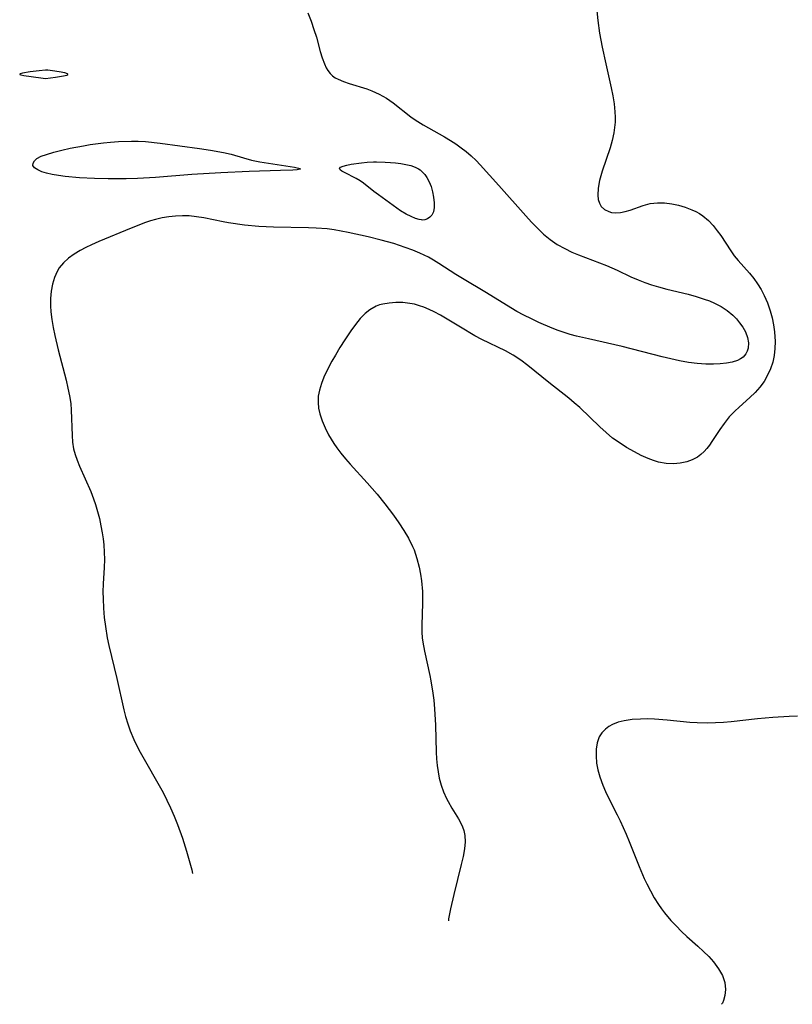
# Model space of a CAD drawing. Header units: metres. Extents: x 1073367 to 1082519, y 1569854 to 1574957.
# Tile 659 of 1056: x 1080583 to 1080747, y 1570216 to 1570425. Entities that reach past the tile are written whole.
import ezdxf

# ---------------------------------------------------------------- set-up
doc = ezdxf.new("R2010")
doc.units = ezdxf.units.M
doc.layers.add('CGG_CurvaNivelLidar_v1', color=253, linetype='Continuous', lineweight=30)

msp = doc.modelspace()

# ---------------------------------------------------------------- linework, layer by layer
at = {"layer": 'CGG_CurvaNivelLidar_v1'}
for p, q in [((1080705.5978, 1570429.1064, 77), (1080706.0123, 1570424.9503, 77)), ((1080644.2702, 1570426.5949, 76.5), (1080644.9825, 1570424.8455, 76.5)), ((1080644.9825, 1570424.8455, 76.5), (1080645.6112, 1570423.0963, 76.5)), ((1080706.0123, 1570424.9503, 77), (1080706.3742, 1570422.3012, 77)), ((1080645.6112, 1570423.0963, 76.5), (1080646.1171, 1570421.4056, 76.5)), ((1080706.3742, 1570422.3012, 77), (1080706.9116, 1570419.3075, 77)), ((1080646.1171, 1570421.4056, 76.5), (1080646.934, 1570418.4172, 76.5)), ((1080646.934, 1570418.4172, 76.5), (1080647.3566, 1570417.0231, 76.5)), ((1080706.9116, 1570419.3075, 77), (1080707.6892, 1570415.7581, 77)), ((1080647.3566, 1570417.0231, 76.5), (1080647.8293, 1570415.7407, 76.5)), ((1080647.8293, 1570415.7407, 76.5), (1080648.205, 1570414.9411, 76.5)), ((1080707.6892, 1570415.7581, 77), (1080708.8724, 1570410.6509, 77)), ((1080583.0845, 1570413.605, 76.5), (1080582.9889, 1570413.5366, 76.5)), ((1080582.9889, 1570413.5366, 76.5), (1080583.0441, 1570413.4695, 76.5)), ((1080583.0441, 1570413.4695, 76.5), (1080583.2301, 1570413.4053, 76.5)), ((1080583.5956, 1570413.7487, 76.5), (1080583.0845, 1570413.605, 76.5)), ((1080583.2301, 1570413.4053, 76.5), (1080583.8917, 1570413.28, 76.5)), ((1080585.2261, 1570414.0441, 76.5), (1080583.5956, 1570413.7487, 76.5)), ((1080583.8917, 1570413.28, 76.5), (1080587.5164, 1570412.8043, 76.5)), ((1080587.1055, 1570414.3039, 76.5), (1080585.2261, 1570414.0441, 76.5)), ((1080588.5101, 1570414.3987, 76.5), (1080587.1055, 1570414.3039, 76.5)), ((1080588.9957, 1570414.3907, 76.5), (1080588.5101, 1570414.3987, 76.5)), ((1080589.9675, 1570414.3105, 76.5), (1080588.9957, 1570414.3907, 76.5)), ((1080591.3855, 1570414.0879, 76.5), (1080589.9675, 1570414.3105, 76.5)), ((1080590.6249, 1570412.9394, 76.5), (1080592.3208, 1570413.2176, 76.5)), ((1080592.6158, 1570413.8187, 76.5), (1080591.3855, 1570414.0879, 76.5)), ((1080592.3208, 1570413.2176, 76.5), (1080593.0502, 1570413.3903, 76.5)), ((1080593.1551, 1570413.6362, 76.5), (1080592.6158, 1570413.8187, 76.5)), ((1080593.0502, 1570413.3903, 76.5), (1080593.2133, 1570413.4678, 76.5)), ((1080593.2582, 1570413.5477, 76.5), (1080593.1551, 1570413.6362, 76.5)), ((1080593.2133, 1570413.4678, 76.5), (1080593.2582, 1570413.5477, 76.5)), ((1080648.205, 1570414.9411, 76.5), (1080648.5362, 1570414.3787, 76.5)), ((1080648.5362, 1570414.3787, 76.5), (1080649.0218, 1570413.7228, 76.5)), ((1080649.0218, 1570413.7228, 76.5), (1080649.569, 1570413.1844, 76.5)), ((1080649.569, 1570413.1844, 76.5), (1080650.1439, 1570412.7974, 76.5)), ((1080587.5164, 1570412.8043, 76.5), (1080588.5, 1570412.6394, 76.5)), ((1080588.5, 1570412.6394, 76.5), (1080590.6249, 1570412.9394, 76.5)), ((1080650.1439, 1570412.7974, 76.5), (1080650.7895, 1570412.478, 76.5)), ((1080650.7895, 1570412.478, 76.5), (1080651.8842, 1570412.0394, 76.5)), ((1080651.8842, 1570412.0394, 76.5), (1080653.1062, 1570411.6179, 76.5)), ((1080653.1062, 1570411.6179, 76.5), (1080656.864, 1570410.4369, 76.5)), ((1080656.864, 1570410.4369, 76.5), (1080657.9518, 1570410.0413, 76.5)), ((1080657.9518, 1570410.0413, 76.5), (1080659.5011, 1570409.3232, 76.5)), ((1080659.5011, 1570409.3232, 76.5), (1080661.0091, 1570408.4496, 76.5)), ((1080708.8724, 1570410.6509, 77), (1080709.2122, 1570408.9517, 77)), ((1080709.2122, 1570408.9517, 77), (1080709.4825, 1570407.254, 77)), ((1080661.0091, 1570408.4496, 76.5), (1080662.4645, 1570407.4491, 76.5)), ((1080662.4645, 1570407.4491, 76.5), (1080666.2267, 1570404.4918, 76.5)), ((1080709.4825, 1570407.254, 77), (1080709.6521, 1570405.5576, 77)), ((1080709.6521, 1570405.5576, 77), (1080709.6927, 1570404.4546, 77)), ((1080666.2267, 1570404.4918, 76.5), (1080667.1169, 1570403.8701, 76.5)), ((1080667.1169, 1570403.8701, 76.5), (1080668.855, 1570402.7818, 76.5)), ((1080668.855, 1570402.7818, 76.5), (1080673.3771, 1570400.2308, 76.5)), ((1080709.672, 1570403.3549, 77), (1080709.5808, 1570402.2079, 77)), ((1080709.6927, 1570404.4546, 77), (1080709.672, 1570403.3549, 77)), ((1080709.4177, 1570401.0708, 77), (1080709.0633, 1570399.4585, 77)), ((1080709.5808, 1570402.2079, 77), (1080709.4177, 1570401.0708, 77)), ((1080596.5681, 1570398.3549, 76), (1080598.0121, 1570398.5962, 76)), ((1080598.0121, 1570398.5962, 76), (1080600.8518, 1570398.9706, 76)), ((1080600.8518, 1570398.9706, 76), (1080602.2842, 1570399.1104, 76)), ((1080602.2842, 1570399.1104, 76), (1080604.0206, 1570399.2345, 76)), ((1080604.0206, 1570399.2345, 76), (1080606.8038, 1570399.3211, 76)), ((1080606.8038, 1570399.3211, 76), (1080608.1917, 1570399.3013, 76)), ((1080608.1917, 1570399.3013, 76), (1080609.7592, 1570399.2199, 76)), ((1080609.7592, 1570399.2199, 76), (1080612.8757, 1570398.9161, 76)), ((1080612.8757, 1570398.9161, 76), (1080621.2366, 1570397.7654, 76)), ((1080673.3771, 1570400.2308, 76.5), (1080674.6553, 1570399.4683, 76.5)), ((1080674.6553, 1570399.4683, 76.5), (1080675.8015, 1570398.7232, 76.5)), ((1080675.8015, 1570398.7232, 76.5), (1080676.9175, 1570397.9332, 76.5)), ((1080709.0633, 1570399.4585, 77), (1080708.6044, 1570397.8727, 77)), ((1080587.5728, 1570396.0959, 76), (1080588.7292, 1570396.5095, 76)), ((1080588.7292, 1570396.5095, 76), (1080590.2705, 1570396.961, 76)), ((1080590.2705, 1570396.961, 76), (1080591.9735, 1570397.3948, 76)), ((1080591.9735, 1570397.3948, 76), (1080593.7571, 1570397.7999, 76)), ((1080593.7571, 1570397.7999, 76), (1080596.5681, 1570398.3549, 76)), ((1080621.2366, 1570397.7654, 76), (1080623.6256, 1570397.4026, 76)), ((1080623.6256, 1570397.4026, 76), (1080626.3221, 1570396.9094, 76)), ((1080626.3221, 1570396.9094, 76), (1080627.9721, 1570396.5253, 76)), ((1080627.9721, 1570396.5253, 76), (1080630.5837, 1570395.7499, 76)), ((1080676.9175, 1570397.9332, 76.5), (1080678, 1570397.0991, 76.5)), ((1080678, 1570397.0991, 76.5), (1080679.0873, 1570396.1816, 76.5)), ((1080708.6044, 1570397.8727, 77), (1080706.921, 1570392.961, 77)), ((1080585.8163, 1570394.1595, 76), (1080585.8322, 1570394.6571, 76)), ((1080585.8322, 1570394.6571, 76), (1080586.1228, 1570395.1575, 76)), ((1080586.1228, 1570395.1575, 76), (1080586.6528, 1570395.6209, 76)), ((1080586.6528, 1570395.6209, 76), (1080587.5728, 1570396.0959, 76)), ((1080630.5837, 1570395.7499, 76), (1080632.3299, 1570395.3029, 76)), ((1080632.3299, 1570395.3029, 76), (1080634.114, 1570394.9301, 76)), ((1080634.114, 1570394.9301, 76), (1080635.9092, 1570394.6114, 76)), ((1080635.9092, 1570394.6114, 76), (1080641.44, 1570393.7535, 76)), ((1080651.8345, 1570394.0138, 76), (1080652.6134, 1570394.2265, 76)), ((1080652.6134, 1570394.2265, 76), (1080653.5512, 1570394.4194, 76)), ((1080653.5512, 1570394.4194, 76), (1080655.7237, 1570394.739, 76)), ((1080655.7237, 1570394.739, 76), (1080656.8968, 1570394.8544, 76)), ((1080656.8968, 1570394.8544, 76), (1080658.2567, 1570394.9286, 76)), ((1080658.2567, 1570394.9286, 76), (1080658.9263, 1570394.934, 76)), ((1080658.9263, 1570394.934, 76), (1080660.7331, 1570394.8795, 76)), ((1080660.7331, 1570394.8795, 76), (1080661.8656, 1570394.8074, 76)), ((1080661.8656, 1570394.8074, 76), (1080662.9882, 1570394.7035, 76)), ((1080662.9882, 1570394.7035, 76), (1080664.0913, 1570394.561, 76)), ((1080664.0913, 1570394.561, 76), (1080665.1634, 1570394.3686, 76)), ((1080665.1634, 1570394.3686, 76), (1080666.1897, 1570394.1097, 76)), ((1080679.0873, 1570396.1816, 76.5), (1080680.1254, 1570395.2108, 76.5)), ((1080680.1254, 1570395.2108, 76.5), (1080680.9968, 1570394.3091, 76.5)), ((1080680.9968, 1570394.3091, 76.5), (1080684.9199, 1570389.8673, 76.5)), ((1080586.1562, 1570393.6445, 76), (1080585.8163, 1570394.1595, 76)), ((1080586.8161, 1570393.1861, 76), (1080586.1562, 1570393.6445, 76)), ((1080587.7267, 1570392.7891, 76), (1080586.8161, 1570393.1861, 76)), ((1080588.6835, 1570392.4965, 76), (1080587.7267, 1570392.7891, 76)), ((1080589.8779, 1570392.2253, 76), (1080588.6835, 1570392.4965, 76)), ((1080591.2224, 1570391.9902, 76), (1080589.8779, 1570392.2253, 76)), ((1080619.6064, 1570392.2006, 76), (1080611.9041, 1570391.5928, 76)), ((1080625.819, 1570392.5828, 76), (1080619.6064, 1570392.2006, 76)), ((1080631.8472, 1570392.8588, 76), (1080625.819, 1570392.5828, 76)), ((1080638.5, 1570393.063, 76), (1080631.8472, 1570392.8588, 76)), ((1080641.0956, 1570393.177, 76), (1080638.5, 1570393.063, 76)), ((1080642.0347, 1570393.2502, 76), (1080641.0956, 1570393.177, 76)), ((1080641.44, 1570393.7535, 76), (1080642.3179, 1570393.5927, 76)), ((1080642.6507, 1570393.3429, 76), (1080642.0347, 1570393.2502, 76)), ((1080642.3179, 1570393.5927, 76), (1080642.7483, 1570393.4566, 76)), ((1080642.7483, 1570393.4566, 76), (1080642.6507, 1570393.3429, 76)), ((1080651.0348, 1570393.5187, 76), (1080651.2793, 1570393.7795, 76)), ((1080651.1518, 1570393.2466, 76), (1080651.0348, 1570393.5187, 76)), ((1080651.544, 1570392.9462, 76), (1080651.1518, 1570393.2466, 76)), ((1080651.2793, 1570393.7795, 76), (1080651.8345, 1570394.0138, 76)), ((1080652.1362, 1570392.6166, 76), (1080651.544, 1570392.9462, 76)), ((1080654.5599, 1570391.3936, 76), (1080652.1362, 1570392.6166, 76)), ((1080666.1897, 1570394.1097, 76), (1080667.1514, 1570393.7611, 76)), ((1080667.1514, 1570393.7611, 76), (1080667.8157, 1570393.423, 76)), ((1080667.8157, 1570393.423, 76), (1080668.1741, 1570393.1915, 76)), ((1080668.1741, 1570393.1915, 76), (1080668.6628, 1570392.798, 76)), ((1080668.6628, 1570392.798, 76), (1080669.1956, 1570392.2274, 76)), ((1080669.1956, 1570392.2274, 76), (1080669.6476, 1570391.5834, 76)), ((1080706.921, 1570392.961, 77), (1080706.6273, 1570391.9358, 77)), ((1080592.6537, 1570391.793, 76), (1080591.2224, 1570391.9902, 76)), ((1080595.6905, 1570391.5031, 76), (1080592.6537, 1570391.793, 76)), ((1080598.8822, 1570391.3432, 76), (1080595.6905, 1570391.5031, 76)), ((1080601.8267, 1570391.2716, 76), (1080598.8822, 1570391.3432, 76)), ((1080605.6337, 1570391.2709, 76), (1080601.8267, 1570391.2716, 76)), ((1080608.0767, 1570391.3504, 76), (1080605.6337, 1570391.2709, 76)), ((1080611.9041, 1570391.5928, 76), (1080608.0767, 1570391.3504, 76)), ((1080655.4406, 1570390.8682, 76), (1080654.5599, 1570391.3936, 76)), ((1080656.1778, 1570390.3562, 76), (1080655.4406, 1570390.8682, 76)), ((1080658.3664, 1570388.6404, 76), (1080656.1778, 1570390.3562, 76)), ((1080669.6476, 1570391.5834, 76), (1080670.1325, 1570390.6529, 76)), ((1080670.1325, 1570390.6529, 76), (1080670.5245, 1570389.6556, 76)), ((1080706.383, 1570390.9269, 77), (1080706.0952, 1570389.3365, 77)), ((1080706.6273, 1570391.9358, 77), (1080706.383, 1570390.9269, 77)), ((1080659.3512, 1570387.9079, 76), (1080658.3664, 1570388.6404, 76)), ((1080670.5245, 1570389.6556, 76), (1080670.8261, 1570388.5531, 76)), ((1080670.8261, 1570388.5531, 76), (1080671.0347, 1570387.3822, 76)), ((1080684.9199, 1570389.8673, 76.5), (1080690.6692, 1570383.452, 76.5)), ((1080706.0952, 1570389.3365, 77), (1080706.0069, 1570387.8542, 77)), ((1080664.0358, 1570384.5098, 76), (1080659.3512, 1570387.9079, 76)), ((1080671.0347, 1570387.3822, 76), (1080671.1554, 1570386.2305, 76)), ((1080671.1554, 1570386.2305, 76), (1080671.1767, 1570385.2019, 76)), ((1080706.0069, 1570387.8542, 77), (1080706.1027, 1570386.933, 77)), ((1080706.1027, 1570386.933, 77), (1080706.3419, 1570386.1079, 77)), ((1080706.3419, 1570386.1079, 77), (1080706.7386, 1570385.4072, 77)), ((1080715.6474, 1570385.6491, 77), (1080717.1316, 1570386.0257, 77)), ((1080717.1316, 1570386.0257, 77), (1080718.691, 1570386.2151, 77)), ((1080718.691, 1570386.2151, 77), (1080720.2046, 1570386.1941, 77)), ((1080720.2046, 1570386.1941, 77), (1080721.7369, 1570386.0057, 77)), ((1080721.7369, 1570386.0057, 77), (1080723.1854, 1570385.7007, 77)), ((1080665.1918, 1570383.7912, 76), (1080664.0358, 1570384.5098, 76)), ((1080666.2723, 1570383.2572, 76), (1080665.1918, 1570383.7912, 76)), ((1080671.0462, 1570384.3082, 76), (1080670.7112, 1570383.5832, 76)), ((1080671.1767, 1570385.2019, 76), (1080671.0462, 1570384.3082, 76)), ((1080706.7386, 1570385.4072, 77), (1080707.4445, 1570384.7559, 77)), ((1080707.4445, 1570384.7559, 77), (1080708.3471, 1570384.3254, 77)), ((1080708.3471, 1570384.3254, 77), (1080708.9439, 1570384.1746, 77)), ((1080708.9439, 1570384.1746, 77), (1080709.8009, 1570384.0889, 77)), ((1080709.8009, 1570384.0889, 77), (1080710.8089, 1570384.1435, 77)), ((1080710.8089, 1570384.1435, 77), (1080711.8466, 1570384.3327, 77)), ((1080711.8466, 1570384.3327, 77), (1080712.8899, 1570384.6322, 77)), ((1080712.8899, 1570384.6322, 77), (1080715.6474, 1570385.6491, 77)), ((1080723.1854, 1570385.7007, 77), (1080724.6137, 1570385.2807, 77)), ((1080724.6137, 1570385.2807, 77), (1080726.0002, 1570384.7435, 77)), ((1080726.0002, 1570384.7435, 77), (1080726.8327, 1570384.3457, 77)), ((1080726.8327, 1570384.3457, 77), (1080727.6338, 1570383.8968, 77)), ((1080727.6338, 1570383.8968, 77), (1080728.3761, 1570383.4085, 77)), ((1080609.767, 1570381.9951, 76.5), (1080606.6973, 1570380.8319, 76.5)), ((1080610.8227, 1570382.3523, 76.5), (1080609.767, 1570381.9951, 76.5)), ((1080611.8843, 1570382.6685, 76.5), (1080610.8227, 1570382.3523, 76.5)), ((1080613.2994, 1570383.0012, 76.5), (1080611.8843, 1570382.6685, 76.5)), ((1080614.7305, 1570383.2398, 76.5), (1080613.2994, 1570383.0012, 76.5)), ((1080616.1717, 1570383.3875, 76.5), (1080614.7305, 1570383.2398, 76.5)), ((1080617.6175, 1570383.4428, 76.5), (1080616.1717, 1570383.3875, 76.5)), ((1080619.0649, 1570383.4, 76.5), (1080617.6175, 1570383.4428, 76.5)), ((1080620.6104, 1570383.2472, 76.5), (1080619.0649, 1570383.4, 76.5)), ((1080622.1464, 1570383.0029, 76.5), (1080620.6104, 1570383.2472, 76.5)), ((1080626.2625, 1570382.1413, 76.5), (1080622.1464, 1570383.0029, 76.5)), ((1080627.4281, 1570381.9359, 76.5), (1080626.2625, 1570382.1413, 76.5)), ((1080630.8289, 1570381.4832, 76.5), (1080627.4281, 1570381.9359, 76.5)), ((1080667.224, 1570382.8872, 76), (1080666.2723, 1570383.2572, 76)), ((1080667.9633, 1570382.666, 76), (1080667.224, 1570382.8872, 76)), ((1080668.4075, 1570382.5832, 76), (1080667.9633, 1570382.666, 76)), ((1080668.5, 1570382.6034, 76), (1080668.4075, 1570382.5832, 76)), ((1080668.804, 1570382.5234, 76), (1080668.5, 1570382.6034, 76)), ((1080669.2326, 1570382.594, 76), (1080668.804, 1570382.5234, 76)), ((1080669.747, 1570382.7914, 76), (1080669.2326, 1570382.594, 76)), ((1080670.2674, 1570383.1198, 76), (1080669.747, 1570382.7914, 76)), ((1080670.7112, 1570383.5832, 76), (1080670.2674, 1570383.1198, 76)), ((1080690.6692, 1570383.452, 76.5), (1080691.894, 1570382.093, 76.5)), ((1080691.894, 1570382.093, 76.5), (1080693.1547, 1570380.7801, 76.5)), ((1080728.3761, 1570383.4085, 77), (1080729.5693, 1570382.4275, 77)), ((1080729.5693, 1570382.4275, 77), (1080730.5399, 1570381.3905, 77)), ((1080606.6973, 1570380.8319, 76.5), (1080599.8083, 1570377.9584, 76.5)), ((1080633.9066, 1570381.1764, 76.5), (1080630.8289, 1570381.4832, 76.5)), ((1080636.9755, 1570380.9936, 76.5), (1080633.9066, 1570381.1764, 76.5)), ((1080644.4744, 1570380.88, 76.5), (1080636.9755, 1570380.9936, 76.5)), ((1080646.0981, 1570380.8191, 76.5), (1080644.4744, 1570380.88, 76.5)), ((1080648.4213, 1570380.64, 76.5), (1080646.0981, 1570380.8191, 76.5)), ((1080649.9223, 1570380.4433, 76.5), (1080648.4213, 1570380.64, 76.5)), ((1080651.4149, 1570380.1882, 76.5), (1080649.9223, 1570380.4433, 76.5)), ((1080652.8921, 1570379.8894, 76.5), (1080651.4149, 1570380.1882, 76.5)), ((1080657.1416, 1570378.9374, 76.5), (1080652.8921, 1570379.8894, 76.5)), ((1080693.1547, 1570380.7801, 76.5), (1080694.4755, 1570379.5428, 76.5)), ((1080730.5399, 1570381.3905, 77), (1080731.4231, 1570380.2587, 77)), ((1080731.4231, 1570380.2587, 77), (1080732.152, 1570379.2213, 77)), ((1080599.8083, 1570377.9584, 76.5), (1080598.2989, 1570377.2779, 76.5)), ((1080659.8842, 1570378.2646, 76.5), (1080657.1416, 1570378.9374, 76.5)), ((1080662.5755, 1570377.5131, 76.5), (1080659.8842, 1570378.2646, 76.5)), ((1080663.8072, 1570377.1271, 76.5), (1080662.5755, 1570377.5131, 76.5)), ((1080694.4755, 1570379.5428, 76.5), (1080695.8932, 1570378.3975, 76.5)), ((1080695.8932, 1570378.3975, 76.5), (1080697.3909, 1570377.3643, 76.5)), ((1080732.152, 1570379.2213, 77), (1080734.2858, 1570375.971, 77)), ((1080595.8892, 1570376.0511, 76.5), (1080594.5923, 1570375.2636, 76.5)), ((1080597.0726, 1570376.6823, 76.5), (1080595.8892, 1570376.0511, 76.5)), ((1080598.2989, 1570377.2779, 76.5), (1080597.0726, 1570376.6823, 76.5)), ((1080665.0265, 1570376.7152, 76.5), (1080663.8072, 1570377.1271, 76.5)), ((1080666.6126, 1570376.1289, 76.5), (1080665.0265, 1570376.7152, 76.5)), ((1080668.1656, 1570375.4824, 76.5), (1080666.6126, 1570376.1289, 76.5)), ((1080669.9558, 1570374.6106, 76.5), (1080668.1656, 1570375.4824, 76.5)), ((1080697.3909, 1570377.3643, 76.5), (1080698.9632, 1570376.4502, 76.5)), ((1080698.9632, 1570376.4502, 76.5), (1080700.4483, 1570375.73, 76.5)), ((1080700.4483, 1570375.73, 76.5), (1080701.9099, 1570375.1168, 76.5)), ((1080734.2858, 1570375.971, 77), (1080735.0548, 1570374.9229, 77)), ((1080592.3261, 1570373.4465, 76.5), (1080591.4246, 1570372.3774, 76.5)), ((1080593.3946, 1570374.401, 76.5), (1080592.3261, 1570373.4465, 76.5)), ((1080594.5923, 1570375.2636, 76.5), (1080593.3946, 1570374.401, 76.5)), ((1080671.0602, 1570373.9839, 76.5), (1080669.9558, 1570374.6106, 76.5)), ((1080672.1434, 1570373.3161, 76.5), (1080671.0602, 1570373.9839, 76.5)), ((1080675.7847, 1570370.9572, 76.5), (1080672.1434, 1570373.3161, 76.5)), ((1080701.9099, 1570375.1168, 76.5), (1080706.3954, 1570373.446, 76.5)), ((1080706.3954, 1570373.446, 76.5), (1080707.883, 1570372.8608, 76.5)), ((1080735.0548, 1570374.9229, 77), (1080735.8634, 1570373.9594, 77)), ((1080735.8634, 1570373.9594, 77), (1080738.3144, 1570371.2398, 77)), ((1080590.9481, 1570371.6124, 76.5), (1080590.3665, 1570370.3041, 76.5)), ((1080591.4246, 1570372.3774, 76.5), (1080590.9481, 1570371.6124, 76.5)), ((1080707.883, 1570372.8608, 76.5), (1080710.0904, 1570371.8786, 76.5)), ((1080710.0904, 1570371.8786, 76.5), (1080713.0672, 1570370.469, 76.5)), ((1080738.3144, 1570371.2398, 77), (1080739.1882, 1570370.1365, 77)), ((1080590.3665, 1570370.3041, 76.5), (1080589.9606, 1570368.8967, 76.5)), ((1080677.209, 1570370.0792, 76.5), (1080675.7847, 1570370.9572, 76.5)), ((1080682.3392, 1570367.0883, 76.5), (1080677.209, 1570370.0792, 76.5)), ((1080713.0672, 1570370.469, 76.5), (1080714.5836, 1570369.8101, 76.5)), ((1080714.5836, 1570369.8101, 76.5), (1080716.008, 1570369.2677, 76.5)), ((1080716.008, 1570369.2677, 76.5), (1080717.4611, 1570368.7801, 76.5)), ((1080739.1882, 1570370.1365, 77), (1080740.0062, 1570368.9744, 77)), ((1080589.7014, 1570367.4159, 76.5), (1080589.5694, 1570365.8823, 76.5)), ((1080589.9606, 1570368.8967, 76.5), (1080589.7014, 1570367.4159, 76.5)), ((1080687.5001, 1570363.8334, 76.5), (1080682.3392, 1570367.0883, 76.5)), ((1080717.4611, 1570368.7801, 76.5), (1080718.9362, 1570368.3368, 76.5)), ((1080718.9362, 1570368.3368, 76.5), (1080720.7149, 1570367.8545, 76.5)), ((1080720.7149, 1570367.8545, 76.5), (1080725.2089, 1570366.7614, 76.5)), ((1080740.0062, 1570368.9744, 77), (1080740.7593, 1570367.758, 77)), ((1080740.7593, 1570367.758, 77), (1080741.4346, 1570366.4896, 77)), ((1080589.5694, 1570365.8823, 76.5), (1080589.5541, 1570364.3126, 76.5)), ((1080663.0421, 1570364.9876, 77), (1080661.6299, 1570364.8764, 77)), ((1080664.5003, 1570364.9753, 77), (1080663.0421, 1570364.9876, 77)), ((1080665.9813, 1570364.8174, 77), (1080664.5003, 1570364.9753, 77)), ((1080725.2089, 1570366.7614, 76.5), (1080726.9598, 1570366.2877, 76.5)), ((1080726.9598, 1570366.2877, 76.5), (1080728.6675, 1570365.7383, 76.5)), ((1080728.6675, 1570365.7383, 76.5), (1080729.7556, 1570365.3226, 76.5)), ((1080729.7556, 1570365.3226, 76.5), (1080730.8086, 1570364.8591, 76.5)), ((1080741.4346, 1570366.4896, 77), (1080742.1291, 1570364.8945, 77)), ((1080742.1291, 1570364.8945, 77), (1080742.6947, 1570363.2422, 77)), ((1080589.5541, 1570364.3126, 76.5), (1080589.6255, 1570363.0351, 76.5)), ((1080589.6255, 1570363.0351, 76.5), (1080589.8241, 1570361.3486, 76.5)), ((1080657.4968, 1570363.4632, 77), (1080656.53, 1570362.6663, 77)), ((1080658.8201, 1570364.2134, 77), (1080657.4968, 1570363.4632, 77)), ((1080659.5397, 1570364.4673, 77), (1080658.8201, 1570364.2134, 77)), ((1080660.2898, 1570364.6543, 77), (1080659.5397, 1570364.4673, 77)), ((1080661.6299, 1570364.8764, 77), (1080660.2898, 1570364.6543, 77)), ((1080667.0135, 1570364.6086, 77), (1080665.9813, 1570364.8174, 77)), ((1080668.0409, 1570364.3209, 77), (1080667.0135, 1570364.6086, 77)), ((1080669.0069, 1570363.9817, 77), (1080668.0409, 1570364.3209, 77)), ((1080670.1109, 1570363.5263, 77), (1080669.0069, 1570363.9817, 77)), ((1080671.2008, 1570363.0062, 77), (1080670.1109, 1570363.5263, 77)), ((1080672.5216, 1570362.2821, 77), (1080671.2008, 1570363.0062, 77)), ((1080688.7927, 1570363.0797, 76.5), (1080687.5001, 1570363.8334, 76.5)), ((1080690.2975, 1570362.2747, 76.5), (1080688.7927, 1570363.0797, 76.5)), ((1080730.8086, 1570364.8591, 76.5), (1080732.2291, 1570364.1147, 76.5)), ((1080732.2291, 1570364.1147, 76.5), (1080733.5414, 1570363.2691, 76.5)), ((1080733.5414, 1570363.2691, 76.5), (1080734.7156, 1570362.3184, 76.5)), ((1080742.6947, 1570363.2422, 77), (1080743.0869, 1570361.7559, 77)), ((1080589.8241, 1570361.3486, 76.5), (1080590.113, 1570359.6512, 76.5)), ((1080655.461, 1570361.5619, 77), (1080654.437, 1570360.317, 77)), ((1080656.53, 1570362.6663, 77), (1080655.461, 1570361.5619, 77)), ((1080676.7619, 1570359.7307, 77), (1080672.5216, 1570362.2821, 77)), ((1080691.8804, 1570361.4982, 76.5), (1080690.2975, 1570362.2747, 76.5)), ((1080693.4836, 1570360.7649, 76.5), (1080691.8804, 1570361.4982, 76.5)), ((1080696.3265, 1570359.5498, 76.5), (1080693.4836, 1570360.7649, 76.5)), ((1080734.7156, 1570362.3184, 76.5), (1080735.4951, 1570361.5287, 76.5)), ((1080735.4951, 1570361.5287, 76.5), (1080736.1898, 1570360.6988, 76.5)), ((1080736.1898, 1570360.6988, 76.5), (1080736.8727, 1570359.7471, 76.5)), ((1080743.0869, 1570361.7559, 77), (1080743.3858, 1570360.2485, 77)), ((1080590.113, 1570359.6512, 76.5), (1080590.4655, 1570357.9478, 76.5)), ((1080653.446, 1570358.9712, 77), (1080652.143, 1570357.0416, 77)), ((1080654.437, 1570360.317, 77), (1080653.446, 1570358.9712, 77)), ((1080679.8572, 1570357.9349, 77), (1080676.7619, 1570359.7307, 77)), ((1080697.5629, 1570359.064, 76.5), (1080696.3265, 1570359.5498, 76.5)), ((1080698.814, 1570358.6213, 76.5), (1080697.5629, 1570359.064, 76.5)), ((1080700.1326, 1570358.2193, 76.5), (1080698.814, 1570358.6213, 76.5)), ((1080736.8727, 1570359.7471, 76.5), (1080737.427, 1570358.7685, 76.5)), ((1080737.427, 1570358.7685, 76.5), (1080737.8651, 1570357.5864, 76.5)), ((1080743.3858, 1570360.2485, 77), (1080743.5924, 1570358.7303, 77)), ((1080743.5924, 1570358.7303, 77), (1080743.7169, 1570356.683, 77)), ((1080590.4655, 1570357.9478, 76.5), (1080591.1747, 1570354.9631, 76.5)), ((1080652.143, 1570357.0416, 77), (1080651.1365, 1570355.4446, 77)), ((1080681.3301, 1570357.1327, 77), (1080679.8572, 1570357.9349, 77)), ((1080686.3977, 1570354.685, 77), (1080681.3301, 1570357.1327, 77)), ((1080701.469, 1570357.8612, 76.5), (1080700.1326, 1570358.2193, 76.5)), ((1080704.0249, 1570357.2399, 76.5), (1080701.469, 1570357.8612, 76.5)), ((1080711.2144, 1570355.6221, 76.5), (1080704.0249, 1570357.2399, 76.5)), ((1080737.8651, 1570357.5864, 76.5), (1080738.0606, 1570356.4079, 76.5)), ((1080743.7169, 1570356.683, 77), (1080743.6832, 1570355.1967, 77)), ((1080591.1747, 1570354.9631, 76.5), (1080592.8736, 1570348.4575, 76.5)), ((1080651.1365, 1570355.4446, 77), (1080650.1681, 1570353.8154, 77)), ((1080687.9842, 1570353.8016, 77), (1080686.3977, 1570354.685, 77)), ((1080719.6993, 1570353.4304, 76.5), (1080711.2144, 1570355.6221, 76.5)), ((1080737.7978, 1570354.6132, 76.5), (1080737.5002, 1570354.0537, 76.5)), ((1080737.9954, 1570355.2855, 76.5), (1080737.7978, 1570354.6132, 76.5)), ((1080738.0606, 1570356.4079, 76.5), (1080737.9954, 1570355.2855, 76.5)), ((1080743.6832, 1570355.1967, 77), (1080743.524, 1570353.7339, 77)), ((1080649.4369, 1570352.5138, 77), (1080648.359, 1570350.4572, 77)), ((1080650.1681, 1570353.8154, 77), (1080649.4369, 1570352.5138, 77)), ((1080689.6108, 1570352.736, 77), (1080687.9842, 1570353.8016, 77)), ((1080691.1352, 1570351.5771, 77), (1080689.6108, 1570352.736, 77)), ((1080721.5586, 1570352.9814, 76.5), (1080719.6993, 1570353.4304, 76.5)), ((1080723.4203, 1570352.5832, 76.5), (1080721.5586, 1570352.9814, 76.5)), ((1080725.2783, 1570352.2524, 76.5), (1080723.4203, 1570352.5832, 76.5)), ((1080735.7142, 1570352.6816, 76.5), (1080734.6064, 1570352.3166, 76.5)), ((1080736.3582, 1570353.0036, 76.5), (1080735.7142, 1570352.6816, 76.5)), ((1080736.9147, 1570353.3988, 76.5), (1080736.3582, 1570353.0036, 76.5)), ((1080737.5002, 1570354.0537, 76.5), (1080736.9147, 1570353.3988, 76.5)), ((1080743.524, 1570353.7339, 77), (1080743.2127, 1570352.2764, 77)), ((1080648.359, 1570350.4572, 77), (1080647.7255, 1570349.0982, 77)), ((1080695.5566, 1570347.9519, 77), (1080691.1352, 1570351.5771, 77)), ((1080727.1239, 1570352.0121, 76.5), (1080725.2783, 1570352.2524, 76.5)), ((1080728.9692, 1570351.8837, 76.5), (1080727.1239, 1570352.0121, 76.5)), ((1080730.6349, 1570351.8661, 76.5), (1080728.9692, 1570351.8837, 76.5)), ((1080732.0379, 1570351.9283, 76.5), (1080730.6349, 1570351.8661, 76.5)), ((1080733.3703, 1570352.0729, 76.5), (1080732.0379, 1570351.9283, 76.5)), ((1080734.6064, 1570352.3166, 76.5), (1080733.3703, 1570352.0729, 76.5)), ((1080742.7528, 1570350.8681, 77), (1080742.145, 1570349.5237, 77)), ((1080743.2127, 1570352.2764, 77), (1080742.7528, 1570350.8681, 77)), ((1080592.8736, 1570348.4575, 76.5), (1080593.2636, 1570346.8026, 76.5)), ((1080647.7255, 1570349.0982, 77), (1080647.1855, 1570347.7371, 77)), ((1080741.3679, 1570348.2236, 77), (1080740.4632, 1570347.0023, 77)), ((1080742.145, 1570349.5237, 77), (1080741.3679, 1570348.2236, 77)), ((1080593.2636, 1570346.8026, 76.5), (1080593.5941, 1570345.1537, 76.5)), ((1080646.7732, 1570346.3721, 77), (1080646.5333, 1570345.0598, 77)), ((1080647.1855, 1570347.7371, 77), (1080646.7732, 1570346.3721, 77)), ((1080699.8172, 1570344.6364, 77), (1080695.5566, 1570347.9519, 77)), ((1080740.4632, 1570347.0023, 77), (1080739.4598, 1570345.8565, 77)), ((1080593.5941, 1570345.1537, 76.5), (1080593.8368, 1570343.5094, 76.5)), ((1080646.5333, 1570345.0598, 77), (1080646.476, 1570343.7497, 77)), ((1080700.999, 1570343.6671, 77), (1080699.8172, 1570344.6364, 77)), ((1080738.3801, 1570344.7871, 77), (1080736.0605, 1570342.7615, 77)), ((1080739.4598, 1570345.8565, 77), (1080738.3801, 1570344.7871, 77)), ((1080593.8368, 1570343.5094, 76.5), (1080593.9584, 1570342.1245, 76.5)), ((1080593.9584, 1570342.1245, 76.5), (1080594.1428, 1570336.6708, 76.5)), ((1080646.476, 1570343.7497, 77), (1080646.6054, 1570342.5309, 77)), ((1080646.6054, 1570342.5309, 77), (1080646.8805, 1570341.315, 77)), ((1080702.148, 1570342.6595, 77), (1080700.999, 1570343.6671, 77)), ((1080706.4208, 1570338.5202, 77), (1080702.148, 1570342.6595, 77)), ((1080735.135, 1570341.9065, 77), (1080733.9507, 1570340.6422, 77)), ((1080736.0605, 1570342.7615, 77), (1080735.135, 1570341.9065, 77)), ((1080646.8805, 1570341.315, 77), (1080647.367, 1570339.819, 77)), ((1080647.367, 1570339.819, 77), (1080647.9871, 1570338.33, 77)), ((1080733.9507, 1570340.6422, 77), (1080732.8697, 1570339.2829, 77)), ((1080647.9871, 1570338.33, 77), (1080648.7237, 1570336.8594, 77)), ((1080707.7637, 1570337.3093, 77), (1080706.4208, 1570338.5202, 77)), ((1080731.9712, 1570337.9895, 77), (1080730.2632, 1570335.401, 77)), ((1080732.8697, 1570339.2829, 77), (1080731.9712, 1570337.9895, 77)), ((1080594.1428, 1570336.6708, 76.5), (1080594.2517, 1570335.2705, 76.5)), ((1080648.7237, 1570336.8594, 77), (1080649.247, 1570335.9407, 77)), ((1080649.247, 1570335.9407, 77), (1080649.8097, 1570335.036, 77)), ((1080709.1591, 1570336.1713, 77), (1080707.7637, 1570337.3093, 77)), ((1080710.5228, 1570335.1931, 77), (1080709.1591, 1570336.1713, 77)), ((1080594.2517, 1570335.2705, 76.5), (1080594.4688, 1570333.8968, 76.5)), ((1080594.4688, 1570333.8968, 76.5), (1080594.7966, 1570332.6582, 76.5)), ((1080649.8097, 1570335.036, 77), (1080650.4511, 1570334.0911, 77)), ((1080650.4511, 1570334.0911, 77), (1080651.3428, 1570332.9128, 77)), ((1080712.1332, 1570334.1671, 77), (1080710.5228, 1570335.1931, 77)), ((1080713.7772, 1570333.2256, 77), (1080712.1332, 1570334.1671, 77)), ((1080729.1865, 1570333.9721, 77), (1080728.6171, 1570333.3314, 77)), ((1080729.7355, 1570334.6684, 77), (1080729.1865, 1570333.9721, 77)), ((1080730.2632, 1570335.401, 77), (1080729.7355, 1570334.6684, 77)), ((1080594.7966, 1570332.6582, 76.5), (1080595.2248, 1570331.4335, 76.5)), ((1080595.2248, 1570331.4335, 76.5), (1080595.7198, 1570330.2113, 76.5)), ((1080651.3428, 1570332.9128, 77), (1080652.2958, 1570331.7644, 77)), ((1080652.2958, 1570331.7644, 77), (1080653.2903, 1570330.6343, 77)), ((1080715.2536, 1570332.4594, 77), (1080713.7772, 1570333.2256, 77)), ((1080716.7374, 1570331.7819, 77), (1080715.2536, 1570332.4594, 77)), ((1080717.8376, 1570331.3585, 77), (1080716.7374, 1570331.7819, 77)), ((1080726.0956, 1570331.5352, 77), (1080724.9183, 1570331.1141, 77)), ((1080727.1834, 1570332.1193, 77), (1080726.0956, 1570331.5352, 77)), ((1080727.9292, 1570332.6796, 77), (1080727.1834, 1570332.1193, 77)), ((1080728.6171, 1570333.3314, 77), (1080727.9292, 1570332.6796, 77)), ((1080595.7198, 1570330.2113, 76.5), (1080598.0957, 1570324.7825, 76.5)), ((1080653.2903, 1570330.6343, 77), (1080656.9435, 1570326.6178, 77)), ((1080718.9455, 1570331.0254, 77), (1080717.8376, 1570331.3585, 77)), ((1080720.5334, 1570330.7439, 77), (1080718.9455, 1570331.0254, 77)), ((1080722.118, 1570330.6821, 77), (1080720.5334, 1570330.7439, 77)), ((1080723.5442, 1570330.8129, 77), (1080722.118, 1570330.6821, 77)), ((1080724.9183, 1570331.1141, 77), (1080723.5442, 1570330.8129, 77)), ((1080656.9435, 1570326.6178, 77), (1080659.0555, 1570324.2071, 77)), ((1080598.0957, 1570324.7825, 76.5), (1080598.707, 1570323.2161, 76.5)), ((1080598.707, 1570323.2161, 76.5), (1080599.1223, 1570322.0059, 76.5)), ((1080659.0555, 1570324.2071, 77), (1080660.6972, 1570322.1968, 77)), ((1080599.1223, 1570322.0059, 76.5), (1080599.5671, 1570320.5194, 76.5)), ((1080660.6972, 1570322.1968, 77), (1080661.6359, 1570320.986, 77)), ((1080661.6359, 1570320.986, 77), (1080662.5479, 1570319.7615, 77)), ((1080599.5671, 1570320.5194, 76.5), (1080599.9541, 1570319.0143, 76.5)), ((1080599.9541, 1570319.0143, 76.5), (1080600.2876, 1570317.4954, 76.5)), ((1080662.5479, 1570319.7615, 77), (1080663.6865, 1570318.1502, 77)), ((1080600.2876, 1570317.4954, 76.5), (1080600.5689, 1570315.967, 76.5)), ((1080663.6865, 1570318.1502, 77), (1080664.759, 1570316.511, 77)), ((1080600.5689, 1570315.967, 76.5), (1080600.7576, 1570314.7112, 76.5)), ((1080600.7576, 1570314.7112, 76.5), (1080600.898, 1570313.4504, 76.5)), ((1080664.759, 1570316.511, 77), (1080665.737, 1570314.8349, 77)), ((1080665.737, 1570314.8349, 77), (1080666.5843, 1570313.1079, 77)), ((1080600.898, 1570313.4504, 76.5), (1080600.9915, 1570311.8826, 76.5)), ((1080666.5843, 1570313.1079, 77), (1080666.8952, 1570312.354, 77)), ((1080600.9915, 1570311.8826, 76.5), (1080601.0042, 1570310.3099, 76.5)), ((1080666.8952, 1570312.354, 77), (1080667.5178, 1570310.5348, 77)), ((1080667.5178, 1570310.5348, 77), (1080668.0018, 1570308.6722, 77)), ((1080600.945, 1570308.6033, 76.5), (1080600.7592, 1570305.1806, 76.5)), ((1080601.0042, 1570310.3099, 76.5), (1080600.945, 1570308.6033, 76.5)), ((1080668.0018, 1570308.6722, 77), (1080668.2848, 1570307.2334, 77)), ((1080668.2848, 1570307.2334, 77), (1080668.498, 1570305.7826, 77)), ((1080600.7592, 1570305.1806, 76.5), (1080600.7149, 1570303.4837, 76.5)), ((1080668.498, 1570305.7826, 77), (1080668.6889, 1570303.5527, 77)), ((1080600.7149, 1570303.4837, 76.5), (1080600.7277, 1570301.9259, 76.5)), ((1080668.6889, 1570303.5527, 77), (1080668.7152, 1570302.6689, 77)), ((1080668.7152, 1570302.6689, 77), (1080668.7007, 1570301.0067, 77)), ((1080600.7277, 1570301.9259, 76.5), (1080600.8227, 1570299.9716, 76.5)), ((1080600.8227, 1570299.9716, 76.5), (1080600.994, 1570298.0212, 76.5)), ((1080668.7007, 1570301.0067, 77), (1080668.5477, 1570296.3349, 77)), ((1080600.994, 1570298.0212, 76.5), (1080601.2299, 1570296.078, 76.5)), ((1080601.2299, 1570296.078, 76.5), (1080601.6234, 1570293.6433, 76.5)), ((1080668.5477, 1570296.3349, 77), (1080668.5748, 1570294.838, 77)), ((1080668.5748, 1570294.838, 77), (1080668.6567, 1570293.6896, 77)), ((1080668.6567, 1570293.6896, 77), (1080668.7772, 1570292.7112, 77)), ((1080601.6234, 1570293.6433, 76.5), (1080601.9613, 1570292.0496, 76.5)), ((1080601.9613, 1570292.0496, 76.5), (1080603.6771, 1570285.032, 76.5)), ((1080668.7772, 1570292.7112, 77), (1080669.1196, 1570290.7974, 77)), ((1080669.1196, 1570290.7974, 77), (1080670.2839, 1570285.6555, 77)), ((1080670.2839, 1570285.6555, 77), (1080670.5101, 1570284.5056, 77)), ((1080603.6771, 1570285.032, 76.5), (1080605.1521, 1570278.3482, 76.5)), ((1080670.5101, 1570284.5056, 77), (1080670.9249, 1570281.8748, 77)), ((1080670.9249, 1570281.8748, 77), (1080671.1012, 1570280.3937, 77)), ((1080671.1012, 1570280.3937, 77), (1080671.2742, 1570278.5349, 77)), ((1080605.1521, 1570278.3482, 76.5), (1080605.525, 1570276.9077, 76.5)), ((1080671.2742, 1570278.5349, 77), (1080671.4809, 1570275.087, 77)), ((1080746.7373, 1570276.9513, 77.5), (1080743.2825, 1570276.7248, 77.5)), ((1080748.5127, 1570276.995, 77.5), (1080746.7373, 1570276.9513, 77.5)), ((1080605.525, 1570276.9077, 76.5), (1080605.9722, 1570275.3907, 76.5)), ((1080605.9722, 1570275.3907, 76.5), (1080606.4931, 1570273.9051, 76.5)), ((1080671.4809, 1570275.087, 77), (1080671.6294, 1570269.3237, 77)), ((1080709.1399, 1570275.2487, 77.5), (1080708.3408, 1570274.8043, 77.5)), ((1080710.3345, 1570275.7074, 77.5), (1080709.1399, 1570275.2487, 77.5)), ((1080711.6348, 1570276.0293, 77.5), (1080710.3345, 1570275.7074, 77.5)), ((1080713.3341, 1570276.2743, 77.5), (1080711.6348, 1570276.0293, 77.5)), ((1080715.1158, 1570276.3891, 77.5), (1080713.3341, 1570276.2743, 77.5)), ((1080716.5925, 1570276.4044, 77.5), (1080715.1158, 1570276.3891, 77.5)), ((1080718.093, 1570276.3591, 77.5), (1080716.5925, 1570276.4044, 77.5)), ((1080720.7497, 1570276.1579, 77.5), (1080718.093, 1570276.3591, 77.5)), ((1080725.5545, 1570275.6675, 77.5), (1080720.7497, 1570276.1579, 77.5)), ((1080727.1597, 1570275.5542, 77.5), (1080725.5545, 1570275.6675, 77.5)), ((1080729.3713, 1570275.5064, 77.5), (1080727.1597, 1570275.5542, 77.5)), ((1080731.0506, 1570275.5581, 77.5), (1080729.3713, 1570275.5064, 77.5)), ((1080732.7294, 1570275.666, 77.5), (1080731.0506, 1570275.5581, 77.5)), ((1080734.4076, 1570275.8132, 77.5), (1080732.7294, 1570275.666, 77.5)), ((1080740.0198, 1570276.4107, 77.5), (1080734.4076, 1570275.8132, 77.5)), ((1080743.2825, 1570276.7248, 77.5), (1080740.0198, 1570276.4107, 77.5)), ((1080606.4931, 1570273.9051, 76.5), (1080607.2877, 1570272.0581, 76.5)), ((1080706.8902, 1570273.4821, 77.5), (1080706.3247, 1570272.5705, 77.5)), ((1080707.6294, 1570274.2686, 77.5), (1080706.8902, 1570273.4821, 77.5)), ((1080708.3408, 1570274.8043, 77.5), (1080707.6294, 1570274.2686, 77.5)), ((1080607.2877, 1570272.0581, 76.5), (1080607.9488, 1570270.691, 76.5)), ((1080607.9488, 1570270.691, 76.5), (1080608.6512, 1570269.3355, 76.5)), ((1080705.8928, 1570271.3422, 77.5), (1080705.6786, 1570269.9937, 77.5)), ((1080706.3247, 1570272.5705, 77.5), (1080705.8928, 1570271.3422, 77.5)), ((1080608.6512, 1570269.3355, 76.5), (1080613.4936, 1570260.7375, 76.5)), ((1080671.6294, 1570269.3237, 77), (1080671.7137, 1570267.9181, 77)), ((1080705.6786, 1570269.9937, 77.5), (1080705.6375, 1570268.5317, 77.5)), ((1080671.7137, 1570267.9181, 77), (1080671.8373, 1570266.5284, 77)), ((1080671.8373, 1570266.5284, 77), (1080672.0114, 1570265.1573, 77)), ((1080705.6375, 1570268.5317, 77.5), (1080705.7572, 1570267.0129, 77.5)), ((1080705.7572, 1570267.0129, 77.5), (1080706.0126, 1570265.5562, 77.5)), ((1080672.0114, 1570265.1573, 77), (1080672.2607, 1570263.8144, 77)), ((1080706.0126, 1570265.5562, 77.5), (1080706.4017, 1570264.0926, 77.5)), ((1080672.2607, 1570263.8144, 77), (1080672.6648, 1570262.325, 77)), ((1080672.6648, 1570262.325, 77), (1080673.1851, 1570260.8859, 77)), ((1080706.4017, 1570264.0926, 77.5), (1080707.045, 1570262.3259, 77.5)), ((1080707.045, 1570262.3259, 77.5), (1080707.6346, 1570260.9893, 77.5)), ((1080613.4936, 1570260.7375, 76.5), (1080614.3132, 1570259.1265, 76.5)), ((1080673.1851, 1570260.8859, 77), (1080673.8037, 1570259.5038, 77)), ((1080707.6346, 1570260.9893, 77.5), (1080708.2832, 1570259.6609, 77.5)), ((1080614.3132, 1570259.1265, 76.5), (1080615.0843, 1570257.4758, 76.5)), ((1080673.8037, 1570259.5038, 77), (1080674.1342, 1570258.8603, 77)), ((1080674.1342, 1570258.8603, 77), (1080674.9648, 1570257.4386, 77)), ((1080708.2832, 1570259.6609, 77.5), (1080710.1529, 1570256.0388, 77.5)), ((1080615.0843, 1570257.4758, 76.5), (1080615.8364, 1570255.7373, 76.5)), ((1080674.9648, 1570257.4386, 77), (1080676.393, 1570255.135, 77)), ((1080710.1529, 1570256.0388, 77.5), (1080710.77, 1570254.7536, 77.5)), ((1080615.8364, 1570255.7373, 76.5), (1080616.5545, 1570253.9556, 76.5)), ((1080616.5545, 1570253.9556, 76.5), (1080617.626, 1570251.0288, 76.5)), ((1080676.393, 1570255.135, 77), (1080677.0112, 1570253.9878, 77)), ((1080677.0112, 1570253.9878, 77), (1080677.2423, 1570253.4758, 77)), ((1080710.77, 1570254.7536, 77.5), (1080712.0338, 1570251.9149, 77.5)), ((1080677.2423, 1570253.4758, 77), (1080677.5152, 1570252.7157, 77)), ((1080677.5152, 1570252.7157, 77), (1080677.7437, 1570251.6484, 77)), ((1080712.0338, 1570251.9149, 77.5), (1080712.6846, 1570250.3668, 77.5)), ((1080617.626, 1570251.0288, 76.5), (1080618.4982, 1570248.2951, 76.5)), ((1080677.7868, 1570250.3009, 77), (1080677.6321, 1570248.7603, 77)), ((1080677.7437, 1570251.6484, 77), (1080677.7868, 1570250.3009, 77)), ((1080712.6846, 1570250.3668, 77.5), (1080714.8104, 1570245.0485, 77.5)), ((1080618.4982, 1570248.2951, 76.5), (1080618.9293, 1570246.8037, 76.5)), ((1080677.6321, 1570248.7603, 77), (1080677.3404, 1570247.1398, 77)), ((1080618.9293, 1570246.8037, 76.5), (1080619.5939, 1570244.2949, 76.5)), ((1080677.3404, 1570247.1398, 77), (1080676.9542, 1570245.4272, 77)), ((1080619.5939, 1570244.2949, 76.5), (1080619.772, 1570243.5, 76.5)), ((1080676.9542, 1570245.4272, 77), (1080675.3829, 1570239.086, 77)), ((1080714.8104, 1570245.0485, 77.5), (1080715.9023, 1570242.4555, 77.5)), ((1080715.9023, 1570242.4555, 77.5), (1080716.4284, 1570241.3156, 77.5)), ((1080716.4284, 1570241.3156, 77.5), (1080717.1913, 1570239.8141, 77.5)), ((1080717.1913, 1570239.8141, 77.5), (1080718.0199, 1570238.354, 77.5)), ((1080675.3829, 1570239.086, 77), (1080674.6723, 1570236.0267, 77)), ((1080718.0199, 1570238.354, 77.5), (1080718.9175, 1570236.9413, 77.5)), ((1080674.6723, 1570236.0267, 77), (1080674.2499, 1570233.8799, 77)), ((1080718.9175, 1570236.9413, 77.5), (1080719.5433, 1570236.0491, 77.5)), ((1080719.5433, 1570236.0491, 77.5), (1080720.2011, 1570235.182, 77.5)), ((1080720.2011, 1570235.182, 77.5), (1080721.5598, 1570233.5691, 77.5)), ((1080674.2499, 1570233.8799, 77), (1080674.252, 1570233.5, 77)), ((1080721.5598, 1570233.5691, 77.5), (1080722.6571, 1570232.3774, 77.5)), ((1080722.6571, 1570232.3774, 77.5), (1080723.7921, 1570231.2253, 77.5)), ((1080723.7921, 1570231.2253, 77.5), (1080724.963, 1570230.1186, 77.5)), ((1080724.963, 1570230.1186, 77.5), (1080727.2764, 1570228.0689, 77.5)), ((1080727.2764, 1570228.0689, 77.5), (1080728.4972, 1570226.9334, 77.5)), ((1080728.4972, 1570226.9334, 77.5), (1080729.5948, 1570225.8468, 77.5)), ((1080729.5948, 1570225.8468, 77.5), (1080730.6197, 1570224.7179, 77.5)), ((1080730.6197, 1570224.7179, 77.5), (1080731.7045, 1570223.2769, 77.5)), ((1080731.7045, 1570223.2769, 77.5), (1080732.5224, 1570221.8041, 77.5)), ((1080732.5224, 1570221.8041, 77.5), (1080733.0112, 1570220.3378, 77.5)), ((1080733.0112, 1570220.3378, 77.5), (1080733.159, 1570218.8738, 77.5)), ((1080733.159, 1570218.8738, 77.5), (1080733.041, 1570217.5758, 77.5)), ((1080732.7807, 1570216.5491, 77.5), (1080732.5255, 1570215.9527, 77.5)), ((1080733.041, 1570217.5758, 77.5), (1080732.7807, 1570216.5491, 77.5)), ((1080732.5255, 1570215.9527, 77.5), (1080732.3186, 1570215.7081, 77.5))]:
    msp.add_line(p, q, dxfattribs=at)

doc.saveas('drawing.dxf')
